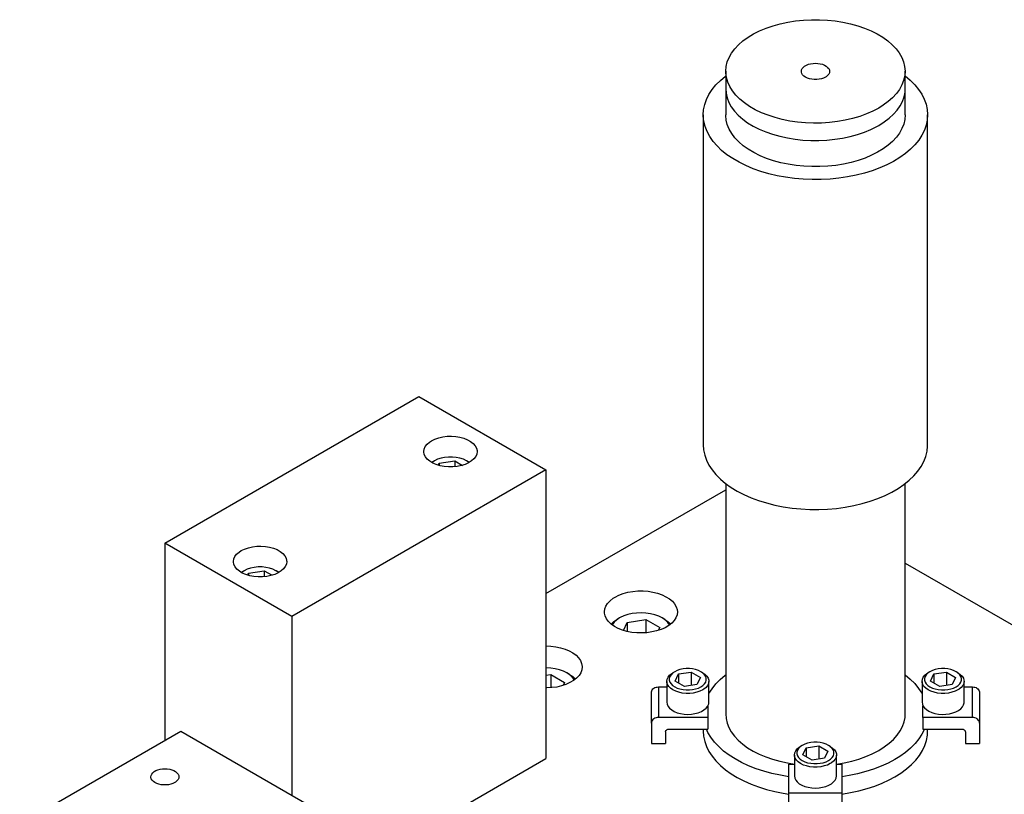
# Model space of a CAD drawing. Header units: inches. Extents: x 3 to 289, y 4 to 291.
# Tile 487 of 634: x 74.86 to 85.83, y 282.51 to 291.14. Entities that reach past the tile are written whole.
import ezdxf

# ---------------------------------------------------------------- set-up
doc = ezdxf.new("R2010")
doc.units = ezdxf.units.IN
doc.header["$LTSCALE"] = 0.5
doc.header["$MEASUREMENT"] = 0
doc.layers.add('STR_INS', color=8, linetype='Continuous')

msp = doc.modelspace()

# ---------------------------------------------------------------- linework, layer by layer
at = {"layer": 'STR_INS', "color": 136, "linetype": 'Continuous'}
for p, q in [((83.504, 291.127), (83.592, 291.136)), ((83.592, 291.136), (83.681, 291.141)), ((83.681, 291.141), (83.77, 291.141)), ((83.77, 291.141), (83.859, 291.136)), ((83.859, 291.136), (83.947, 291.127)), ((83.104, 291.016), (83.177, 291.046)), ((83.177, 291.046), (83.254, 291.073)), ((83.254, 291.073), (83.334, 291.095)), ((83.334, 291.095), (83.418, 291.113)), ((83.418, 291.113), (83.504, 291.127)), ((83.947, 291.127), (84.033, 291.114)), ((84.033, 291.114), (84.117, 291.095)), ((84.117, 291.095), (84.198, 291.073)), ((84.198, 291.073), (84.274, 291.047)), ((84.274, 291.047), (84.347, 291.017)), ((82.919, 290.905), (82.975, 290.945)), ((82.975, 290.945), (83.037, 290.982)), ((83.037, 290.982), (83.104, 291.016)), ((84.347, 291.017), (84.414, 290.983)), ((84.414, 290.983), (84.476, 290.946)), ((84.476, 290.946), (84.532, 290.905)), ((82.792, 290.769), (82.827, 290.816)), ((82.827, 290.816), (82.87, 290.862)), ((82.87, 290.862), (82.919, 290.905)), ((84.532, 290.905), (84.582, 290.862)), ((84.582, 290.862), (84.624, 290.817)), ((84.624, 290.817), (84.66, 290.77)), ((82.744, 290.67), (82.764, 290.72)), ((82.764, 290.72), (82.792, 290.769)), ((84.66, 290.77), (84.688, 290.721)), ((84.688, 290.721), (84.708, 290.67)), ((82.727, 290.567), (82.732, 290.619)), ((82.732, 290.619), (82.744, 290.67)), ((83.571, 290.581), (83.578, 290.596)), ((83.578, 290.596), (83.59, 290.61)), ((83.59, 290.61), (83.605, 290.623)), ((83.605, 290.623), (83.625, 290.635)), ((83.625, 290.635), (83.647, 290.644)), ((83.647, 290.644), (83.672, 290.65)), ((83.672, 290.65), (83.699, 290.654)), ((83.699, 290.654), (83.726, 290.656)), ((83.726, 290.656), (83.753, 290.654)), ((83.753, 290.654), (83.78, 290.65)), ((83.78, 290.65), (83.805, 290.644)), ((83.805, 290.644), (83.827, 290.635)), ((83.827, 290.635), (83.847, 290.623)), ((83.847, 290.623), (83.862, 290.61)), ((83.862, 290.61), (83.874, 290.596)), ((83.874, 290.596), (83.881, 290.581)), ((84.708, 290.67), (84.72, 290.619)), ((84.72, 290.619), (84.725, 290.568)), ((82.727, 290.567), (82.726, 290.374)), ((82.728, 290.548), (82.727, 290.567)), ((82.734, 290.497), (82.728, 290.548)), ((82.749, 290.446), (82.734, 290.497)), ((83.569, 290.565), (83.571, 290.581)), ((83.569, 290.557), (83.569, 290.565)), ((83.574, 290.541), (83.569, 290.557)), ((83.583, 290.526), (83.574, 290.541)), ((83.597, 290.513), (83.583, 290.526)), ((83.615, 290.501), (83.597, 290.513)), ((83.636, 290.49), (83.615, 290.501)), ((83.659, 290.482), (83.636, 290.49)), ((83.685, 290.477), (83.659, 290.482)), ((83.712, 290.474), (83.685, 290.477)), ((83.767, 290.477), (83.74, 290.474)), ((83.793, 290.482), (83.767, 290.477)), ((83.816, 290.49), (83.793, 290.482)), ((83.837, 290.501), (83.816, 290.49)), ((83.847, 290.506), (83.837, 290.501)), ((83.862, 290.519), (83.847, 290.506)), ((83.874, 290.534), (83.862, 290.519)), ((83.881, 290.549), (83.874, 290.534)), ((83.881, 290.581), (83.884, 290.565)), ((83.884, 290.565), (83.881, 290.549)), ((84.721, 290.516), (84.709, 290.464)), ((84.725, 290.567), (84.721, 290.516)), ((84.725, 290.568), (84.725, 290.567)), ((84.726, 290.374), (84.725, 290.567)), ((82.726, 290.374), (82.726, 290.372)), ((82.726, 290.372), (82.726, 290.08)), ((82.726, 290.372), (82.73, 290.321)), ((82.771, 290.396), (82.749, 290.446)), ((82.801, 290.347), (82.771, 290.396)), ((83.74, 290.474), (83.712, 290.474)), ((84.69, 290.414), (84.663, 290.365)), ((84.709, 290.464), (84.69, 290.414)), ((84.724, 290.332), (84.726, 290.372)), ((84.726, 290.372), (84.726, 290.374)), ((84.726, 290.08), (84.726, 290.372)), ((82.73, 290.321), (82.742, 290.269)), ((82.742, 290.269), (82.762, 290.219)), ((82.839, 290.3), (82.801, 290.347)), ((82.883, 290.256), (82.839, 290.3)), ((84.586, 290.272), (84.537, 290.229)), ((84.628, 290.317), (84.586, 290.272)), ((84.663, 290.365), (84.628, 290.317)), ((84.695, 290.23), (84.713, 290.281)), ((84.713, 290.281), (84.724, 290.332)), ((82.762, 290.219), (82.789, 290.17)), ((82.789, 290.17), (82.824, 290.122)), ((82.934, 290.213), (82.883, 290.256)), ((82.992, 290.174), (82.934, 290.213)), ((83.055, 290.138), (82.992, 290.174)), ((84.432, 290.157), (84.366, 290.122)), ((84.482, 290.188), (84.432, 290.157)), ((84.537, 290.229), (84.482, 290.188)), ((84.636, 290.133), (84.669, 290.181)), ((84.669, 290.181), (84.695, 290.23)), ((82.824, 290.122), (82.867, 290.077)), ((82.867, 290.077), (82.916, 290.034)), ((83.124, 290.105), (83.055, 290.138)), ((83.198, 290.076), (83.124, 290.105)), ((83.276, 290.05), (83.198, 290.076)), ((83.357, 290.029), (83.276, 290.05)), ((84.14, 290.04), (84.057, 290.021)), ((84.22, 290.064), (84.14, 290.04)), ((84.295, 290.091), (84.22, 290.064)), ((84.366, 290.122), (84.295, 290.091)), ((84.493, 290.002), (84.548, 290.043)), ((84.548, 290.043), (84.595, 290.087)), ((84.595, 290.087), (84.636, 290.133)), ((82.916, 290.034), (82.971, 289.993)), ((82.971, 289.993), (83.033, 289.956)), ((83.033, 289.956), (83.1, 289.922)), ((83.442, 290.012), (83.357, 290.029)), ((83.528, 290), (83.442, 290.012)), ((83.617, 289.992), (83.528, 290)), ((83.706, 289.988), (83.617, 289.992)), ((83.795, 289.99), (83.706, 289.988)), ((83.884, 289.996), (83.795, 289.99)), ((83.972, 290.006), (83.884, 289.996)), ((84.057, 290.021), (83.972, 290.006)), ((84.343, 289.918), (84.411, 289.952)), ((84.411, 289.952), (84.433, 289.964)), ((84.433, 289.964), (84.493, 290.002)), ((83.1, 289.922), (83.172, 289.891)), ((83.172, 289.891), (83.249, 289.865)), ((83.249, 289.865), (83.329, 289.842)), ((83.329, 289.842), (83.413, 289.824)), ((83.413, 289.824), (83.499, 289.81)), ((83.943, 289.809), (84.029, 289.822)), ((84.029, 289.822), (84.113, 289.84)), ((84.113, 289.84), (84.194, 289.862)), ((84.194, 289.862), (84.271, 289.888)), ((84.271, 289.888), (84.343, 289.918)), ((83.499, 289.81), (83.587, 289.8)), ((83.587, 289.8), (83.676, 289.796)), ((83.676, 289.796), (83.765, 289.795)), ((83.765, 289.795), (83.854, 289.8)), ((83.854, 289.8), (83.943, 289.809)), ((82.726, 285.973), (82.726, 283.409)), ((84.726, 283.409), (84.726, 285.973)), ((82.616, 283.741), (82.665, 283.791)), ((82.665, 283.791), (82.722, 283.839)), ((82.722, 283.839), (82.726, 283.842)), ((84.726, 283.842), (84.783, 283.795)), ((84.783, 283.795), (84.833, 283.745)), ((82.539, 283.634), (82.574, 283.688)), ((82.574, 283.688), (82.616, 283.741)), ((84.833, 283.745), (84.876, 283.692)), ((84.876, 283.692), (84.911, 283.638)), ((84.911, 283.638), (84.914, 283.634)), ((82.726, 283.409), (82.73, 283.357)), ((82.73, 283.357), (82.742, 283.306)), ((84.713, 283.318), (84.724, 283.369)), ((84.724, 283.369), (84.726, 283.409)), ((82.476, 283.239), (82.476, 283.216)), ((82.529, 283.201), (82.511, 283.239)), ((82.742, 283.306), (82.762, 283.256)), ((82.762, 283.256), (82.789, 283.207)), ((84.669, 283.218), (84.695, 283.267)), ((84.695, 283.267), (84.713, 283.318)), ((84.941, 283.239), (84.913, 283.183)), ((84.976, 283.216), (84.976, 283.239)), ((82.476, 283.216), (82.48, 283.159)), ((82.48, 283.159), (82.492, 283.101)), ((82.562, 283.147), (82.529, 283.201)), ((82.602, 283.094), (82.562, 283.147)), ((82.789, 283.207), (82.824, 283.159)), ((82.824, 283.159), (82.867, 283.114)), ((84.595, 283.124), (84.636, 283.17)), ((84.636, 283.17), (84.669, 283.218)), ((84.878, 283.129), (84.836, 283.077)), ((84.913, 283.183), (84.878, 283.129)), ((84.963, 283.112), (84.973, 283.169)), ((84.973, 283.169), (84.976, 283.216)), ((82.492, 283.101), (82.512, 283.045)), ((82.512, 283.045), (82.539, 282.989)), ((82.649, 283.043), (82.602, 283.094)), ((82.703, 282.994), (82.649, 283.043)), ((82.867, 283.114), (82.916, 283.071)), ((82.916, 283.071), (82.971, 283.03)), ((82.971, 283.03), (83.033, 282.993)), ((84.433, 283.001), (84.493, 283.039)), ((84.493, 283.039), (84.548, 283.08)), ((84.548, 283.08), (84.595, 283.124)), ((84.786, 283.027), (84.73, 282.979)), ((84.836, 283.077), (84.786, 283.027)), ((84.918, 282.999), (84.944, 283.055)), ((84.944, 283.055), (84.963, 283.112)), ((82.539, 282.989), (82.575, 282.935)), ((82.575, 282.935), (82.617, 282.883)), ((82.764, 282.948), (82.703, 282.994)), ((82.831, 282.906), (82.764, 282.948)), ((83.033, 282.993), (83.1, 282.959)), ((83.1, 282.959), (83.172, 282.928)), ((83.172, 282.928), (83.249, 282.902)), ((84.21, 282.904), (84.286, 282.931)), ((84.286, 282.931), (84.358, 282.962)), ((84.358, 282.962), (84.425, 282.996)), ((84.425, 282.996), (84.433, 283.001)), ((84.667, 282.934), (84.61, 282.899)), ((84.73, 282.979), (84.667, 282.934)), ((84.843, 282.893), (84.884, 282.945)), ((84.884, 282.945), (84.918, 282.999)), ((82.617, 282.883), (82.667, 282.833)), ((82.667, 282.833), (82.723, 282.785)), ((82.903, 282.866), (82.831, 282.906)), ((82.981, 282.83), (82.903, 282.866)), ((83.064, 282.797), (82.981, 282.83)), ((83.15, 282.768), (83.064, 282.797)), ((83.249, 282.902), (83.329, 282.879)), ((83.329, 282.879), (83.413, 282.861)), ((83.413, 282.861), (83.492, 282.848)), ((83.96, 282.848), (84.046, 282.862)), ((84.046, 282.862), (84.13, 282.881)), ((84.13, 282.881), (84.21, 282.904)), ((84.458, 282.824), (84.374, 282.792)), ((84.536, 282.86), (84.458, 282.824)), ((84.61, 282.899), (84.536, 282.86)), ((84.739, 282.794), (84.795, 282.842)), ((84.795, 282.842), (84.843, 282.893)), ((82.723, 282.785), (82.786, 282.74)), ((82.786, 282.74), (82.855, 282.699)), ((82.855, 282.699), (82.93, 282.66)), ((83.241, 282.744), (83.15, 282.768)), ((83.335, 282.724), (83.241, 282.744)), ((83.431, 282.708), (83.335, 282.724)), ((84.102, 282.721), (84.021, 282.708)), ((84.196, 282.74), (84.102, 282.721)), ((84.287, 282.764), (84.196, 282.74)), ((84.374, 282.792), (84.287, 282.764)), ((84.549, 282.673), (84.61, 282.706)), ((84.61, 282.706), (84.678, 282.748)), ((84.678, 282.748), (84.739, 282.794)), ((82.93, 282.66), (83.009, 282.625)), ((83.009, 282.625), (83.093, 282.594)), ((83.093, 282.594), (83.182, 282.567)), ((84.302, 282.576), (84.388, 282.604)), ((84.388, 282.604), (84.471, 282.637)), ((84.471, 282.637), (84.549, 282.673)), ((83.182, 282.567), (83.273, 282.544)), ((83.273, 282.544), (83.368, 282.525)), ((83.368, 282.525), (83.431, 282.515)), ((84.021, 282.515), (84.117, 282.531)), ((84.117, 282.531), (84.211, 282.551)), ((84.211, 282.551), (84.302, 282.576))]:
    msp.add_line(p, q, dxfattribs=at)
at = {"layer": 'STR_INS', "color": 96, "linetype": 'Continuous'}
for p, q in [((82.667, 290.464), (82.723, 290.512)), ((82.723, 290.512), (82.727, 290.514)), ((84.725, 290.514), (84.782, 290.467)), ((82.575, 290.362), (82.617, 290.414)), ((82.617, 290.414), (82.667, 290.464)), ((84.782, 290.467), (84.832, 290.417)), ((84.832, 290.417), (84.875, 290.365)), ((82.512, 290.252), (82.539, 290.308)), ((82.539, 290.308), (82.575, 290.362)), ((84.875, 290.365), (84.911, 290.311)), ((84.911, 290.311), (84.939, 290.255)), ((82.48, 290.138), (82.492, 290.195)), ((82.492, 290.195), (82.512, 290.252)), ((84.939, 290.255), (84.959, 290.199)), ((84.959, 290.199), (84.972, 290.142)), ((82.476, 290.08), (82.48, 290.138)), ((82.476, 290.08), (82.476, 286.406)), ((82.476, 290.065), (82.476, 290.08)), ((82.482, 290.007), (82.476, 290.065)), ((82.726, 290.074), (82.726, 290.08)), ((82.731, 290.023), (82.726, 290.074)), ((84.726, 290.08), (84.722, 290.029)), ((84.972, 290.142), (84.976, 290.084)), ((84.976, 290.08), (84.972, 290.023)), ((84.976, 290.084), (84.976, 290.08)), ((84.976, 286.406), (84.976, 290.08)), ((82.497, 289.95), (82.482, 290.007)), ((82.518, 289.894), (82.497, 289.95)), ((82.744, 289.972), (82.731, 290.023)), ((82.765, 289.921), (82.744, 289.972)), ((84.69, 289.927), (84.663, 289.878)), ((84.71, 289.978), (84.69, 289.927)), ((84.722, 290.029), (84.71, 289.978)), ((84.96, 289.966), (84.94, 289.909)), ((84.972, 290.023), (84.96, 289.966)), ((82.548, 289.839), (82.518, 289.894)), ((82.585, 289.785), (82.548, 289.839)), ((82.793, 289.872), (82.765, 289.921)), ((82.829, 289.825), (82.793, 289.872)), ((82.872, 289.78), (82.829, 289.825)), ((84.628, 289.831), (84.585, 289.785)), ((84.663, 289.878), (84.628, 289.831)), ((84.913, 289.853), (84.877, 289.799)), ((84.94, 289.909), (84.913, 289.853)), ((82.63, 289.734), (82.585, 289.785)), ((82.681, 289.684), (82.63, 289.734)), ((82.922, 289.737), (82.872, 289.78)), ((82.978, 289.697), (82.922, 289.737)), ((84.536, 289.742), (84.481, 289.702)), ((84.585, 289.785), (84.536, 289.742)), ((84.835, 289.747), (84.785, 289.697)), ((84.877, 289.799), (84.835, 289.747)), ((82.74, 289.637), (82.681, 289.684)), ((82.804, 289.593), (82.74, 289.637)), ((83.041, 289.66), (82.978, 289.697)), ((83.109, 289.626), (83.041, 289.66)), ((83.181, 289.596), (83.109, 289.626)), ((84.28, 289.6), (84.203, 289.573)), ((84.352, 289.63), (84.28, 289.6)), ((84.419, 289.664), (84.352, 289.63)), ((84.481, 289.702), (84.419, 289.664)), ((84.666, 289.605), (84.597, 289.563)), ((84.729, 289.649), (84.666, 289.605)), ((84.785, 289.697), (84.729, 289.649)), ((82.875, 289.552), (82.804, 289.593)), ((82.95, 289.515), (82.875, 289.552)), ((83.031, 289.481), (82.95, 289.515)), ((83.258, 289.57), (83.181, 289.596)), ((83.339, 289.548), (83.258, 289.57)), ((83.423, 289.53), (83.339, 289.548)), ((83.51, 289.517), (83.423, 289.53)), ((83.598, 289.508), (83.51, 289.517)), ((83.687, 289.504), (83.598, 289.508)), ((83.776, 289.504), (83.687, 289.504)), ((83.865, 289.509), (83.776, 289.504)), ((83.953, 289.518), (83.865, 289.509)), ((84.039, 289.532), (83.953, 289.518)), ((84.123, 289.551), (84.039, 289.532)), ((84.203, 289.573), (84.123, 289.551)), ((84.443, 289.489), (84.359, 289.458)), ((84.522, 289.524), (84.443, 289.489)), ((84.597, 289.563), (84.522, 289.524)), ((83.117, 289.45), (83.031, 289.481)), ((83.206, 289.424), (83.117, 289.45)), ((83.298, 289.402), (83.206, 289.424)), ((83.393, 289.385), (83.298, 289.402)), ((83.491, 289.372), (83.393, 289.385)), ((84.084, 289.389), (83.987, 289.375)), ((84.179, 289.408), (84.084, 289.389)), ((84.271, 289.431), (84.179, 289.408)), ((84.359, 289.458), (84.271, 289.431)), ((83.59, 289.363), (83.491, 289.372)), ((83.689, 289.359), (83.59, 289.363)), ((83.789, 289.36), (83.689, 289.359)), ((83.889, 289.365), (83.789, 289.36)), ((83.987, 289.375), (83.889, 289.365)), ((82.476, 286.406), (82.48, 286.349)), ((82.48, 286.349), (82.492, 286.291)), ((84.956, 286.276), (84.97, 286.333)), ((84.97, 286.333), (84.976, 286.391)), ((84.976, 286.391), (84.976, 286.406)), ((82.492, 286.291), (82.512, 286.235)), ((82.512, 286.235), (82.539, 286.179)), ((84.904, 286.165), (84.934, 286.22)), ((84.934, 286.22), (84.956, 286.276)), ((82.539, 286.179), (82.575, 286.125)), ((82.575, 286.125), (82.617, 286.073)), ((84.822, 286.059), (84.867, 286.111)), ((84.867, 286.111), (84.904, 286.165)), ((82.617, 286.073), (82.667, 286.023)), ((82.667, 286.023), (82.723, 285.975)), ((84.712, 285.963), (84.771, 286.01)), ((84.771, 286.01), (84.822, 286.059)), ((82.723, 285.975), (82.786, 285.93)), ((82.786, 285.93), (82.855, 285.889)), ((82.855, 285.889), (82.93, 285.85)), ((84.502, 285.84), (84.577, 285.878)), ((84.577, 285.878), (84.648, 285.919)), ((84.648, 285.919), (84.712, 285.963)), ((82.93, 285.85), (83.009, 285.815)), ((83.009, 285.815), (83.093, 285.784)), ((83.093, 285.784), (83.182, 285.757)), ((84.246, 285.75), (84.336, 285.776)), ((84.336, 285.776), (84.421, 285.806)), ((84.421, 285.806), (84.502, 285.84)), ((83.182, 285.757), (83.273, 285.734)), ((83.273, 285.734), (83.368, 285.715)), ((83.368, 285.715), (83.465, 285.701)), ((83.465, 285.701), (83.563, 285.691)), ((83.563, 285.691), (83.663, 285.685)), ((83.663, 285.685), (83.763, 285.685)), ((83.763, 285.685), (83.862, 285.689)), ((83.862, 285.689), (83.961, 285.697)), ((83.961, 285.697), (84.059, 285.711)), ((84.059, 285.711), (84.154, 285.728)), ((84.154, 285.728), (84.246, 285.75))]:
    msp.add_line(p, q, dxfattribs=at)
at = {"layer": 'STR_INS', "color": 9, "linetype": 'Continuous'}
for p, q in [((76.478, 285.309), (79.307, 286.942)), ((79.307, 286.942), (80.721, 286.126)), ((79.399, 286.411), (79.425, 286.434)), ((79.425, 286.434), (79.45, 286.451)), ((79.45, 286.451), (79.487, 286.469)), ((79.487, 286.469), (79.529, 286.484)), ((79.529, 286.484), (79.574, 286.494)), ((79.574, 286.494), (79.622, 286.5)), ((79.622, 286.5), (79.671, 286.501)), ((79.671, 286.501), (79.719, 286.498)), ((79.719, 286.498), (79.766, 286.49)), ((79.766, 286.49), (79.81, 286.478)), ((79.81, 286.478), (79.85, 286.462)), ((79.85, 286.462), (79.884, 286.442)), ((79.884, 286.442), (79.913, 286.419)), ((79.913, 286.419), (79.935, 286.394)), ((79.363, 286.33), (79.367, 286.358)), ((79.363, 286.326), (79.363, 286.33)), ((79.368, 286.298), (79.363, 286.326)), ((79.367, 286.358), (79.379, 286.385)), ((79.379, 286.385), (79.399, 286.411)), ((79.935, 286.394), (79.95, 286.367)), ((79.95, 286.367), (79.957, 286.34)), ((79.957, 286.33), (79.953, 286.302)), ((79.957, 286.34), (79.957, 286.33)), ((79.381, 286.271), (79.368, 286.298)), ((79.402, 286.245), (79.381, 286.271)), ((79.429, 286.222), (79.402, 286.245)), ((79.463, 286.202), (79.429, 286.222)), ((79.501, 286.185), (79.463, 286.202)), ((79.862, 286.204), (79.824, 286.187)), ((79.895, 286.225), (79.862, 286.204)), ((79.922, 286.249), (79.895, 286.225)), ((79.941, 286.274), (79.922, 286.249)), ((79.953, 286.302), (79.941, 286.274)), ((80.721, 286.126), (77.892, 284.493)), ((79.545, 286.172), (79.501, 286.185)), ((79.591, 286.163), (79.545, 286.172)), ((79.639, 286.159), (79.591, 286.163)), ((79.688, 286.159), (79.639, 286.159)), ((79.736, 286.164), (79.688, 286.159)), ((79.782, 286.173), (79.736, 286.164)), ((79.824, 286.187), (79.782, 286.173)), ((80.721, 286.126), (80.721, 282.91)), ((77.892, 284.493), (76.478, 285.309)), ((76.478, 285.309), (76.478, 283.114)), ((77.304, 285.21), (77.329, 285.226)), ((77.329, 285.226), (77.366, 285.244)), ((77.366, 285.244), (77.408, 285.259)), ((77.408, 285.259), (77.453, 285.269)), ((77.453, 285.269), (77.501, 285.275)), ((77.501, 285.275), (77.549, 285.276)), ((77.549, 285.276), (77.598, 285.273)), ((77.598, 285.273), (77.645, 285.265)), ((77.645, 285.265), (77.688, 285.253)), ((77.688, 285.253), (77.728, 285.237)), ((77.728, 285.237), (77.763, 285.217)), ((77.763, 285.217), (77.792, 285.195)), ((77.242, 285.105), (77.246, 285.133)), ((77.242, 285.101), (77.242, 285.105)), ((77.247, 285.073), (77.242, 285.101)), ((77.246, 285.133), (77.258, 285.16)), ((77.258, 285.16), (77.277, 285.186)), ((77.277, 285.186), (77.304, 285.21)), ((77.792, 285.195), (77.814, 285.169)), ((77.814, 285.169), (77.828, 285.143)), ((77.828, 285.143), (77.835, 285.115)), ((77.836, 285.105), (77.832, 285.077)), ((77.835, 285.115), (77.836, 285.105)), ((77.26, 285.046), (77.247, 285.073)), ((77.28, 285.021), (77.26, 285.046)), ((77.308, 284.997), (77.28, 285.021)), ((77.341, 284.977), (77.308, 284.997)), ((77.774, 285), (77.741, 284.98)), ((77.8, 285.024), (77.774, 285)), ((77.82, 285.05), (77.8, 285.024)), ((77.832, 285.077), (77.82, 285.05)), ((77.38, 284.96), (77.341, 284.977)), ((77.423, 284.947), (77.38, 284.96)), ((77.47, 284.938), (77.423, 284.947)), ((77.518, 284.934), (77.47, 284.938)), ((77.566, 284.934), (77.518, 284.934)), ((77.614, 284.939), (77.566, 284.934)), ((77.66, 284.949), (77.614, 284.939)), ((77.703, 284.962), (77.66, 284.949)), ((77.741, 284.98), (77.703, 284.962)), ((77.892, 284.493), (77.892, 282.502)), ((79.191, 282.027), (80.721, 282.91))]:
    msp.add_line(p, q, dxfattribs=at)
at = {"layer": 'STR_INS', "color": 132, "linetype": 'Continuous'}
for p, q in [((79.451, 286.208), (79.461, 286.215)), ((79.455, 286.208), (79.453, 286.207)), ((79.483, 286.228), (79.455, 286.208)), ((79.483, 286.228), (79.461, 286.215)), ((79.517, 286.244), (79.483, 286.228)), ((79.483, 286.228), (79.483, 286.228)), ((79.555, 286.256), (79.517, 286.244)), ((79.523, 286.178), (79.533, 286.199)), ((79.533, 286.199), (79.707, 286.226)), ((79.533, 286.199), (79.533, 286.175)), ((79.595, 286.265), (79.555, 286.256)), ((79.638, 286.269), (79.595, 286.265)), ((79.682, 286.269), (79.638, 286.269)), ((79.725, 286.265), (79.682, 286.269)), ((79.707, 286.226), (79.793, 286.176)), ((79.707, 286.226), (79.707, 286.16)), ((79.766, 286.256), (79.725, 286.265)), ((79.804, 286.244), (79.766, 286.256)), ((79.837, 286.228), (79.804, 286.244)), ((79.859, 286.215), (79.837, 286.228)), ((79.839, 286.226), (79.837, 286.228)), ((79.867, 286.207), (79.839, 286.226)), ((79.859, 286.215), (79.87, 286.208)), ((77.362, 285.003), (77.334, 284.984)), ((77.362, 285.003), (77.34, 284.99)), ((77.395, 285.019), (77.362, 285.003)), ((77.362, 285.003), (77.362, 285.003)), ((77.433, 285.032), (77.395, 285.019)), ((77.411, 284.974), (77.586, 285.001)), ((77.474, 285.04), (77.433, 285.032)), ((77.517, 285.045), (77.474, 285.04)), ((77.561, 285.045), (77.517, 285.045)), ((77.604, 285.04), (77.561, 285.045)), ((77.586, 285.001), (77.672, 284.952)), ((77.586, 285.001), (77.586, 284.936)), ((77.644, 285.032), (77.604, 285.04)), ((77.682, 285.019), (77.644, 285.032)), ((77.716, 285.003), (77.682, 285.019)), ((77.738, 284.99), (77.716, 285.003)), ((77.718, 285.001), (77.716, 285.003)), ((77.746, 284.982), (77.718, 285.001)), ((77.329, 284.984), (77.34, 284.99)), ((77.334, 284.984), (77.332, 284.982)), ((77.401, 284.953), (77.411, 284.974)), ((77.411, 284.974), (77.411, 284.95)), ((77.738, 284.99), (77.748, 284.984)), ((81.479, 284.435), (81.514, 284.459)), ((81.51, 284.453), (81.483, 284.428)), ((81.544, 284.476), (81.51, 284.453)), ((81.514, 284.459), (81.516, 284.46)), ((81.544, 284.476), (81.516, 284.46)), ((81.55, 284.48), (81.544, 284.476)), ((81.591, 284.499), (81.55, 284.48)), ((81.636, 284.514), (81.591, 284.499)), ((81.628, 284.427), (81.838, 284.46)), ((81.684, 284.525), (81.636, 284.514)), ((81.734, 284.531), (81.684, 284.525)), ((81.786, 284.533), (81.734, 284.531)), ((81.838, 284.53), (81.786, 284.533)), ((81.888, 284.523), (81.838, 284.53)), ((81.838, 284.46), (81.991, 284.371)), ((81.838, 284.46), (81.838, 284.311)), ((81.936, 284.511), (81.888, 284.523)), ((81.98, 284.496), (81.936, 284.511)), ((82.019, 284.476), (81.98, 284.496)), ((82.047, 284.46), (82.019, 284.476)), ((82.022, 284.475), (82.019, 284.476)), ((82.055, 284.452), (82.022, 284.475)), ((82.047, 284.46), (82.082, 284.436)), ((82.082, 284.426), (82.055, 284.452)), ((81.45, 284.408), (81.479, 284.435)), ((81.463, 284.4), (81.462, 284.399)), ((81.483, 284.428), (81.463, 284.4)), ((81.587, 284.337), (81.628, 284.427)), ((81.628, 284.427), (81.628, 284.326)), ((81.991, 284.371), (81.975, 284.337)), ((82.082, 284.436), (82.112, 284.41)), ((82.101, 284.399), (82.082, 284.426)), ((82.112, 284.41), (82.113, 284.408)), ((80.725, 283.921), (80.721, 283.921)), ((80.777, 283.918), (80.725, 283.921)), ((80.827, 283.911), (80.777, 283.918)), ((80.875, 283.899), (80.827, 283.911)), ((80.919, 283.883), (80.875, 283.899)), ((82.217, 283.901), (82.186, 283.891)), ((82.251, 283.908), (82.217, 283.901)), ((82.286, 283.912), (82.251, 283.908)), ((82.322, 283.912), (82.286, 283.912)), ((82.358, 283.908), (82.322, 283.912)), ((82.391, 283.901), (82.358, 283.908)), ((82.423, 283.891), (82.391, 283.901)), ((85.061, 283.901), (85.029, 283.891)), ((85.094, 283.908), (85.061, 283.901)), ((85.13, 283.912), (85.094, 283.908)), ((85.166, 283.912), (85.13, 283.912)), ((85.201, 283.908), (85.166, 283.912)), ((85.235, 283.901), (85.201, 283.908)), ((85.266, 283.891), (85.235, 283.901)), ((80.721, 283.839), (80.777, 283.847)), ((80.777, 283.847), (80.93, 283.759)), ((80.777, 283.847), (80.777, 283.698)), ((80.958, 283.864), (80.919, 283.883)), ((80.986, 283.848), (80.958, 283.864)), ((80.961, 283.862), (80.958, 283.864)), ((80.994, 283.839), (80.961, 283.862)), ((80.986, 283.848), (81.022, 283.824)), ((81.021, 283.814), (80.994, 283.839)), ((81.041, 283.786), (81.021, 283.814)), ((81.022, 283.824), (81.051, 283.797)), ((81.051, 283.797), (81.053, 283.796)), ((82.07, 283.77), (82.073, 283.794)), ((82.073, 283.794), (82.084, 283.816)), ((82.084, 283.816), (82.101, 283.838)), ((82.105, 283.824), (82.098, 283.803)), ((82.098, 283.803), (82.098, 283.782)), ((82.101, 283.838), (82.125, 283.857)), ((82.117, 283.843), (82.105, 283.824)), ((82.135, 283.861), (82.117, 283.843)), ((82.125, 283.857), (82.138, 283.866)), ((82.158, 283.877), (82.135, 283.861)), ((82.158, 283.877), (82.138, 283.866)), ((82.186, 283.891), (82.158, 283.877)), ((82.158, 283.877), (82.158, 283.877)), ((82.165, 283.771), (82.202, 283.852)), ((82.202, 283.852), (82.342, 283.873)), ((82.202, 283.852), (82.202, 283.75)), ((82.342, 283.873), (82.444, 283.814)), ((82.342, 283.873), (82.342, 283.724)), ((82.444, 283.814), (82.406, 283.734)), ((82.45, 283.877), (82.423, 283.891)), ((82.47, 283.866), (82.45, 283.877)), ((82.473, 283.861), (82.45, 283.877)), ((82.47, 283.866), (82.496, 283.848)), ((82.491, 283.843), (82.473, 283.861)), ((82.504, 283.824), (82.491, 283.843)), ((82.496, 283.848), (82.517, 283.827)), ((82.51, 283.803), (82.504, 283.824)), ((82.51, 283.782), (82.51, 283.803)), ((82.517, 283.827), (82.531, 283.805)), ((82.531, 283.805), (82.538, 283.782)), ((84.914, 283.77), (84.917, 283.794)), ((84.917, 283.794), (84.928, 283.816)), ((84.928, 283.816), (84.945, 283.838)), ((84.948, 283.824), (84.942, 283.803)), ((84.942, 283.803), (84.942, 283.782)), ((84.945, 283.838), (84.968, 283.857)), ((84.961, 283.843), (84.948, 283.824)), ((84.979, 283.861), (84.961, 283.843)), ((84.968, 283.857), (84.982, 283.866)), ((85.002, 283.877), (84.979, 283.861)), ((85.002, 283.877), (84.982, 283.866)), ((85.029, 283.891), (85.002, 283.877)), ((85.002, 283.877), (85.002, 283.877)), ((85.008, 283.771), (85.046, 283.852)), ((85.046, 283.852), (85.185, 283.873)), ((85.046, 283.852), (85.046, 283.75)), ((85.185, 283.873), (85.287, 283.814)), ((85.185, 283.873), (85.185, 283.724)), ((85.287, 283.814), (85.25, 283.734)), ((85.294, 283.877), (85.266, 283.891)), ((85.314, 283.866), (85.294, 283.877)), ((85.317, 283.861), (85.294, 283.877)), ((85.314, 283.866), (85.34, 283.848)), ((85.335, 283.843), (85.317, 283.861)), ((85.347, 283.824), (85.335, 283.843)), ((85.34, 283.848), (85.36, 283.827)), ((85.354, 283.803), (85.347, 283.824)), ((85.354, 283.782), (85.354, 283.803)), ((85.36, 283.827), (85.374, 283.805)), ((85.374, 283.805), (85.381, 283.782)), ((80.93, 283.759), (80.914, 283.724)), ((82.07, 283.77), (82.07, 283.538)), ((82.071, 283.758), (82.07, 283.77)), ((82.078, 283.735), (82.071, 283.758)), ((82.092, 283.713), (82.078, 283.735)), ((82.112, 283.693), (82.092, 283.713)), ((82.098, 283.782), (82.105, 283.762)), ((82.105, 283.762), (82.117, 283.742)), ((82.138, 283.674), (82.112, 283.693)), ((82.117, 283.742), (82.135, 283.724)), ((82.135, 283.724), (82.158, 283.708)), ((82.17, 283.659), (82.138, 283.674)), ((82.158, 283.708), (82.186, 283.695)), ((82.267, 283.712), (82.165, 283.771)), ((82.186, 283.695), (82.217, 283.685)), ((82.217, 283.685), (82.251, 283.678)), ((82.251, 283.678), (82.286, 283.674)), ((82.406, 283.734), (82.267, 283.712)), ((82.286, 283.674), (82.322, 283.674)), ((82.322, 283.674), (82.358, 283.678)), ((82.358, 283.678), (82.391, 283.685)), ((82.391, 283.685), (82.423, 283.695)), ((82.423, 283.695), (82.45, 283.708)), ((82.47, 283.674), (82.439, 283.659)), ((82.45, 283.708), (82.473, 283.724)), ((82.484, 283.683), (82.47, 283.674)), ((82.473, 283.724), (82.491, 283.742)), ((82.507, 283.703), (82.484, 283.683)), ((82.491, 283.742), (82.504, 283.762)), ((82.504, 283.762), (82.51, 283.782)), ((82.524, 283.724), (82.507, 283.703)), ((82.535, 283.747), (82.524, 283.724)), ((82.539, 283.77), (82.535, 283.747)), ((82.538, 283.782), (82.539, 283.77)), ((82.539, 283.538), (82.539, 283.77)), ((84.914, 283.77), (84.914, 283.538)), ((84.914, 283.758), (84.914, 283.77)), ((84.922, 283.735), (84.914, 283.758)), ((84.935, 283.713), (84.922, 283.735)), ((84.956, 283.693), (84.935, 283.713)), ((84.942, 283.782), (84.948, 283.762)), ((84.948, 283.762), (84.961, 283.742)), ((84.982, 283.674), (84.956, 283.693)), ((84.961, 283.742), (84.979, 283.724)), ((84.979, 283.724), (85.002, 283.708)), ((85.013, 283.659), (84.982, 283.674)), ((85.002, 283.708), (85.029, 283.695)), ((85.111, 283.712), (85.008, 283.771)), ((85.029, 283.695), (85.061, 283.685)), ((85.061, 283.685), (85.094, 283.678)), ((85.094, 283.678), (85.13, 283.674)), ((85.25, 283.734), (85.111, 283.712)), ((85.13, 283.674), (85.166, 283.674)), ((85.166, 283.674), (85.201, 283.678)), ((85.201, 283.678), (85.235, 283.685)), ((85.235, 283.685), (85.266, 283.695)), ((85.266, 283.695), (85.294, 283.708)), ((85.314, 283.674), (85.282, 283.659)), ((85.294, 283.708), (85.317, 283.724)), ((85.327, 283.683), (85.314, 283.674)), ((85.317, 283.724), (85.335, 283.742)), ((85.351, 283.703), (85.327, 283.683)), ((85.335, 283.742), (85.347, 283.762)), ((85.347, 283.762), (85.354, 283.782)), ((85.368, 283.724), (85.351, 283.703)), ((85.379, 283.747), (85.368, 283.724)), ((85.382, 283.77), (85.379, 283.747)), ((85.381, 283.782), (85.382, 283.77)), ((85.382, 283.538), (85.382, 283.77)), ((82.205, 283.648), (82.17, 283.659)), ((82.243, 283.639), (82.205, 283.648)), ((82.284, 283.635), (82.243, 283.639)), ((82.325, 283.635), (82.284, 283.635)), ((82.365, 283.639), (82.325, 283.635)), ((82.403, 283.648), (82.365, 283.639)), ((82.439, 283.659), (82.403, 283.648)), ((85.049, 283.648), (85.013, 283.659)), ((85.087, 283.639), (85.049, 283.648)), ((85.127, 283.635), (85.087, 283.639)), ((85.168, 283.635), (85.127, 283.635)), ((85.209, 283.639), (85.168, 283.635)), ((85.247, 283.648), (85.209, 283.639)), ((85.282, 283.659), (85.247, 283.648)), ((82.07, 283.538), (82.073, 283.514)), ((82.073, 283.514), (82.084, 283.491)), ((82.084, 283.491), (82.101, 283.47)), ((82.101, 283.47), (82.125, 283.451)), ((82.484, 283.451), (82.507, 283.47)), ((82.507, 283.47), (82.524, 283.491)), ((82.524, 283.491), (82.528, 283.497)), ((82.528, 283.497), (82.537, 283.52)), ((82.537, 283.52), (82.539, 283.538)), ((84.914, 283.538), (84.917, 283.514)), ((84.917, 283.514), (84.924, 283.497)), ((84.924, 283.497), (84.94, 283.475)), ((84.94, 283.475), (84.962, 283.455)), ((84.962, 283.455), (84.989, 283.438)), ((85.32, 283.446), (85.345, 283.465)), ((85.345, 283.465), (85.364, 283.486)), ((85.364, 283.486), (85.377, 283.508)), ((85.377, 283.508), (85.382, 283.532)), ((85.382, 283.532), (85.382, 283.538)), ((82.125, 283.451), (82.153, 283.434)), ((82.153, 283.434), (82.187, 283.42)), ((82.187, 283.42), (82.224, 283.411)), ((82.224, 283.411), (82.263, 283.404)), ((82.263, 283.404), (82.304, 283.402)), ((82.304, 283.402), (82.345, 283.404)), ((82.345, 283.404), (82.384, 283.411)), ((82.384, 283.411), (82.421, 283.42)), ((82.421, 283.42), (82.455, 283.434)), ((82.455, 283.434), (82.484, 283.451)), ((84.989, 283.438), (85.022, 283.424)), ((85.022, 283.424), (85.058, 283.413)), ((85.058, 283.413), (85.097, 283.406)), ((85.097, 283.406), (85.137, 283.402)), ((85.137, 283.402), (85.178, 283.403)), ((85.178, 283.403), (85.218, 283.409)), ((85.218, 283.409), (85.256, 283.418)), ((85.256, 283.418), (85.29, 283.43)), ((85.29, 283.43), (85.32, 283.446)), ((74.803, 282.147), (76.655, 283.216)), ((76.655, 283.216), (78.065, 282.402)), ((83.506, 282.996), (83.523, 283.017)), ((83.523, 283.017), (83.546, 283.036)), ((83.539, 283.022), (83.526, 283.003)), ((83.557, 283.04), (83.539, 283.022)), ((83.546, 283.036), (83.56, 283.045)), ((83.58, 283.056), (83.557, 283.04)), ((83.58, 283.056), (83.56, 283.045)), ((83.608, 283.07), (83.58, 283.056)), ((83.58, 283.056), (83.58, 283.056)), ((83.587, 282.95), (83.624, 283.031)), ((83.639, 283.08), (83.608, 283.07)), ((83.624, 283.031), (83.763, 283.052)), ((83.624, 283.031), (83.624, 282.929)), ((83.673, 283.087), (83.639, 283.08)), ((83.708, 283.091), (83.673, 283.087)), ((83.744, 283.091), (83.708, 283.091)), ((83.78, 283.087), (83.744, 283.091)), ((83.763, 283.052), (83.865, 282.993)), ((83.763, 283.052), (83.763, 282.903)), ((83.813, 283.08), (83.78, 283.087)), ((83.845, 283.07), (83.813, 283.08)), ((83.872, 283.056), (83.845, 283.07)), ((83.892, 283.045), (83.872, 283.056)), ((83.895, 283.04), (83.872, 283.056)), ((83.892, 283.045), (83.918, 283.027)), ((83.913, 283.022), (83.895, 283.04)), ((83.926, 283.003), (83.913, 283.022)), ((83.918, 283.027), (83.938, 283.006)), ((83.492, 282.949), (83.495, 282.973)), ((83.492, 282.949), (83.492, 282.717)), ((83.493, 282.937), (83.492, 282.949)), ((83.5, 282.914), (83.493, 282.937)), ((83.495, 282.973), (83.506, 282.996)), ((83.514, 282.892), (83.5, 282.914)), ((83.526, 283.003), (83.52, 282.982)), ((83.52, 282.982), (83.52, 282.962)), ((83.52, 282.962), (83.526, 282.941)), ((83.526, 282.941), (83.539, 282.921)), ((83.539, 282.921), (83.557, 282.903)), ((83.689, 282.891), (83.587, 282.95)), ((83.828, 282.913), (83.689, 282.891)), ((83.865, 282.993), (83.828, 282.913)), ((83.895, 282.903), (83.913, 282.921)), ((83.913, 282.921), (83.926, 282.941)), ((83.932, 282.982), (83.926, 283.003)), ((83.926, 282.941), (83.932, 282.962)), ((83.932, 282.962), (83.932, 282.982)), ((83.938, 283.006), (83.952, 282.984)), ((83.957, 282.926), (83.946, 282.903)), ((83.952, 282.984), (83.96, 282.961)), ((83.96, 282.949), (83.957, 282.926)), ((83.96, 282.961), (83.96, 282.949)), ((83.96, 282.717), (83.96, 282.949)), ((83.534, 282.872), (83.514, 282.892)), ((83.56, 282.854), (83.534, 282.872)), ((83.557, 282.903), (83.58, 282.888)), ((83.592, 282.838), (83.56, 282.854)), ((83.58, 282.888), (83.608, 282.874)), ((83.627, 282.827), (83.592, 282.838)), ((83.608, 282.874), (83.639, 282.864)), ((83.665, 282.819), (83.627, 282.827)), ((83.639, 282.864), (83.673, 282.857)), ((83.706, 282.814), (83.665, 282.819)), ((83.673, 282.857), (83.708, 282.853)), ((83.746, 282.814), (83.706, 282.814)), ((83.708, 282.853), (83.744, 282.853)), ((83.744, 282.853), (83.78, 282.857)), ((83.787, 282.819), (83.746, 282.814)), ((83.78, 282.857), (83.813, 282.864)), ((83.825, 282.827), (83.787, 282.819)), ((83.813, 282.864), (83.845, 282.874)), ((83.86, 282.838), (83.825, 282.827)), ((83.845, 282.874), (83.872, 282.888)), ((83.892, 282.854), (83.86, 282.838)), ((83.872, 282.888), (83.895, 282.903)), ((83.906, 282.862), (83.892, 282.854)), ((83.929, 282.882), (83.906, 282.862)), ((83.946, 282.903), (83.929, 282.882)), ((76.322, 282.706), (76.324, 282.722)), ((76.323, 282.698), (76.322, 282.706)), ((76.327, 282.683), (76.323, 282.698)), ((76.324, 282.722), (76.331, 282.737)), ((76.331, 282.737), (76.343, 282.751)), ((76.343, 282.751), (76.358, 282.764)), ((76.358, 282.764), (76.378, 282.775)), ((76.378, 282.775), (76.4, 282.784)), ((76.4, 282.784), (76.425, 282.791)), ((76.425, 282.791), (76.451, 282.795)), ((76.451, 282.795), (76.478, 282.796)), ((76.478, 282.796), (76.505, 282.795)), ((76.505, 282.795), (76.532, 282.791)), ((76.532, 282.791), (76.556, 282.784)), ((76.556, 282.784), (76.579, 282.775)), ((76.579, 282.775), (76.598, 282.764)), ((76.598, 282.764), (76.613, 282.751)), ((76.613, 282.751), (76.625, 282.737)), ((76.625, 282.737), (76.632, 282.722)), ((76.632, 282.69), (76.625, 282.675)), ((76.632, 282.722), (76.634, 282.706)), ((76.634, 282.706), (76.632, 282.69)), ((83.492, 282.717), (83.495, 282.693)), ((83.495, 282.693), (83.506, 282.67)), ((83.946, 282.67), (83.957, 282.693)), ((83.957, 282.693), (83.96, 282.717)), ((76.337, 282.668), (76.327, 282.683)), ((76.35, 282.654), (76.337, 282.668)), ((76.368, 282.642), (76.35, 282.654)), ((76.389, 282.632), (76.368, 282.642)), ((76.412, 282.624), (76.389, 282.632)), ((76.438, 282.619), (76.412, 282.624)), ((76.465, 282.616), (76.438, 282.619)), ((76.492, 282.616), (76.465, 282.616)), ((76.519, 282.619), (76.492, 282.616)), ((76.544, 282.624), (76.519, 282.619)), ((76.568, 282.632), (76.544, 282.624)), ((76.589, 282.642), (76.568, 282.632)), ((76.598, 282.648), (76.589, 282.642)), ((76.613, 282.661), (76.598, 282.648)), ((76.625, 282.675), (76.613, 282.661)), ((83.506, 282.67), (83.523, 282.649)), ((83.523, 282.649), (83.546, 282.63)), ((83.546, 282.63), (83.575, 282.613)), ((83.575, 282.613), (83.609, 282.6)), ((83.609, 282.6), (83.646, 282.59)), ((83.646, 282.59), (83.685, 282.583)), ((83.685, 282.583), (83.726, 282.581)), ((83.726, 282.581), (83.767, 282.583)), ((83.767, 282.583), (83.806, 282.59)), ((83.806, 282.59), (83.843, 282.6)), ((83.843, 282.6), (83.877, 282.613)), ((83.877, 282.613), (83.906, 282.63)), ((83.906, 282.63), (83.929, 282.649)), ((83.929, 282.649), (83.946, 282.67))]:
    msp.add_line(p, q, dxfattribs=at)
at = {"layer": 'STR_INS', "color": 254, "linetype": 'Continuous'}
for p, q in [((80.721, 284.747), (82.726, 285.905)), ((84.726, 285.088), (98.386, 277.202)), ((81.637, 284.762), (81.691, 284.772)), ((81.691, 284.772), (81.748, 284.777)), ((81.748, 284.777), (81.805, 284.777)), ((81.805, 284.777), (81.861, 284.773)), ((81.861, 284.773), (81.916, 284.764)), ((81.411, 284.639), (81.438, 284.668)), ((81.438, 284.668), (81.471, 284.695)), ((81.471, 284.695), (81.494, 284.709)), ((81.494, 284.709), (81.537, 284.731)), ((81.537, 284.731), (81.585, 284.748)), ((81.585, 284.748), (81.637, 284.762)), ((81.916, 284.764), (81.968, 284.751)), ((81.968, 284.751), (82.017, 284.734)), ((82.017, 284.734), (82.061, 284.713)), ((82.061, 284.713), (82.099, 284.689)), ((82.099, 284.689), (82.132, 284.662)), ((82.132, 284.662), (82.157, 284.633)), ((81.375, 284.543), (81.379, 284.576)), ((81.379, 284.576), (81.391, 284.608)), ((81.391, 284.608), (81.411, 284.639)), ((82.157, 284.633), (82.175, 284.601)), ((82.175, 284.601), (82.185, 284.569)), ((82.185, 284.569), (82.188, 284.543)), ((81.376, 284.531), (81.375, 284.543)), ((81.383, 284.498), (81.376, 284.531)), ((81.398, 284.466), (81.383, 284.498)), ((81.42, 284.436), (81.398, 284.466)), ((82.152, 284.447), (82.125, 284.418)), ((82.172, 284.478), (82.152, 284.447)), ((82.184, 284.51), (82.172, 284.478)), ((82.188, 284.543), (82.184, 284.51)), ((81.45, 284.408), (81.42, 284.436)), ((81.486, 284.382), (81.45, 284.408)), ((81.528, 284.36), (81.486, 284.382)), ((81.575, 284.341), (81.528, 284.36)), ((81.625, 284.327), (81.575, 284.341)), ((82.007, 284.348), (81.957, 284.332)), ((82.052, 284.368), (82.007, 284.348)), ((82.092, 284.392), (82.052, 284.368)), ((82.125, 284.418), (82.092, 284.392)), ((81.679, 284.316), (81.625, 284.327)), ((81.735, 284.31), (81.679, 284.316)), ((81.792, 284.309), (81.735, 284.31)), ((81.849, 284.312), (81.792, 284.309)), ((81.904, 284.32), (81.849, 284.312)), ((81.957, 284.332), (81.904, 284.32)), ((80.721, 284.165), (80.778, 284.163)), ((80.778, 284.163), (80.833, 284.156)), ((80.833, 284.156), (80.887, 284.145)), ((80.887, 284.145), (80.937, 284.129)), ((80.937, 284.129), (80.983, 284.11)), ((80.983, 284.11), (81.024, 284.087)), ((81.024, 284.087), (81.059, 284.061)), ((81.059, 284.061), (81.087, 284.032)), ((81.087, 284.032), (81.108, 284.002)), ((81.108, 284.002), (81.121, 283.97)), ((81.123, 283.898), (81.111, 283.866)), ((81.121, 283.97), (81.127, 283.937)), ((81.127, 283.931), (81.123, 283.898)), ((81.127, 283.937), (81.127, 283.931)), ((81.065, 283.806), (81.031, 283.779)), ((81.092, 283.835), (81.065, 283.806)), ((81.111, 283.866), (81.092, 283.835)), ((80.732, 283.696), (80.721, 283.696)), ((80.788, 283.7), (80.732, 283.696)), ((80.844, 283.707), (80.788, 283.7)), ((80.897, 283.719), (80.844, 283.707)), ((80.946, 283.736), (80.897, 283.719)), ((80.991, 283.756), (80.946, 283.736)), ((81.031, 283.779), (80.991, 283.756))]:
    msp.add_line(p, q, dxfattribs=at)
at = {"layer": 'STR_INS', "color": 2, "linetype": 'Continuous'}
for p, q in [((81.903, 283.666), (81.908, 283.676)), ((81.908, 283.676), (81.916, 283.685)), ((81.916, 283.685), (81.926, 283.693)), ((81.926, 283.693), (81.937, 283.7)), ((81.937, 283.7), (81.95, 283.704)), ((81.95, 283.704), (81.963, 283.707)), ((81.963, 283.707), (81.977, 283.708)), ((81.977, 283.708), (82.07, 283.708)), ((85.382, 283.708), (85.475, 283.708)), ((85.475, 283.708), (85.489, 283.707)), ((85.489, 283.707), (85.502, 283.704)), ((85.502, 283.704), (85.515, 283.7)), ((85.515, 283.7), (85.526, 283.693)), ((85.526, 283.693), (85.536, 283.685)), ((85.536, 283.685), (85.544, 283.676)), ((85.544, 283.676), (85.549, 283.666)), ((81.898, 283.644), (81.899, 283.655)), ((81.898, 283.303), (81.898, 283.644)), ((81.899, 283.655), (81.903, 283.666)), ((85.549, 283.666), (85.553, 283.655)), ((85.553, 283.655), (85.554, 283.644)), ((85.554, 283.644), (85.554, 283.303)), ((82.528, 283.497), (82.528, 283.367)), ((84.924, 283.367), (84.924, 283.497)), ((81.926, 283.352), (81.916, 283.344)), ((81.937, 283.359), (81.926, 283.352)), ((81.95, 283.363), (81.937, 283.359)), ((81.963, 283.366), (81.95, 283.363)), ((81.977, 283.367), (81.963, 283.366)), ((82.528, 283.367), (81.977, 283.367)), ((82.528, 283.367), (82.528, 283.239)), ((84.924, 283.367), (84.924, 283.239)), ((85.475, 283.367), (84.924, 283.367)), ((85.489, 283.366), (85.475, 283.367)), ((85.502, 283.363), (85.489, 283.366)), ((85.515, 283.359), (85.502, 283.363)), ((85.526, 283.352), (85.515, 283.359)), ((85.536, 283.344), (85.526, 283.352)), ((81.899, 283.314), (81.898, 283.303)), ((81.898, 283.303), (81.898, 283.078)), ((81.903, 283.325), (81.899, 283.314)), ((81.908, 283.335), (81.903, 283.325)), ((81.916, 283.344), (81.908, 283.335)), ((82.075, 283.234), (82.081, 283.237)), ((82.081, 283.237), (82.088, 283.238)), ((82.088, 283.238), (82.095, 283.239)), ((82.095, 283.239), (82.528, 283.239)), ((84.924, 283.239), (85.357, 283.239)), ((85.357, 283.239), (85.364, 283.238)), ((85.364, 283.238), (85.371, 283.237)), ((85.371, 283.237), (85.377, 283.234)), ((85.544, 283.335), (85.536, 283.344)), ((85.549, 283.325), (85.544, 283.335)), ((85.553, 283.314), (85.549, 283.325)), ((85.554, 283.303), (85.553, 283.314)), ((85.554, 283.303), (85.554, 283.078)), ((82.055, 283.206), (82.056, 283.212)), ((82.055, 283.206), (82.055, 283.078)), ((82.056, 283.212), (82.058, 283.217)), ((82.058, 283.217), (82.061, 283.223)), ((82.061, 283.223), (82.065, 283.227)), ((82.065, 283.227), (82.069, 283.231)), ((82.069, 283.231), (82.075, 283.234)), ((85.377, 283.234), (85.383, 283.231)), ((85.383, 283.231), (85.387, 283.227)), ((85.387, 283.227), (85.391, 283.223)), ((85.391, 283.223), (85.394, 283.217)), ((85.394, 283.217), (85.396, 283.212)), ((85.396, 283.212), (85.397, 283.206)), ((85.397, 283.206), (85.397, 283.078)), ((81.898, 283.078), (82.055, 283.078)), ((85.397, 283.078), (85.554, 283.078)), ((83.431, 282.846), (83.492, 282.846)), ((83.431, 282.528), (83.431, 282.846)), ((83.96, 282.846), (84.021, 282.846)), ((84.021, 282.846), (84.021, 282.528)), ((83.431, 282.418), (83.431, 282.528)), ((84.021, 282.528), (84.021, 282.418))]:
    msp.add_line(p, q, dxfattribs=at)
at = {"layer": 'STR_INS', "color": 4, "linetype": 'Continuous'}
for p, q in [((81.977, 283.708), (81.977, 283.367)), ((85.475, 283.367), (85.475, 283.708)), ((83.431, 282.528), (84.021, 282.528))]:
    msp.add_line(p, q, dxfattribs=at)

doc.saveas('drawing.dxf')
